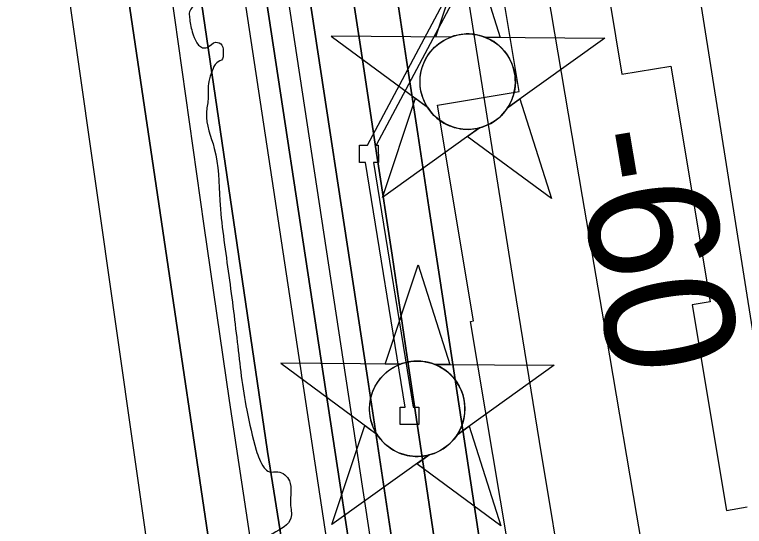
# Model space of a CAD drawing. Extents: x 3419139 to 3457078, y 540382 to 565875.
# Drawn here: x 3438158.9 to 3438626.5, y 546482 to 546809.6 of the extents above; entities that cross this region are included whole.
import ezdxf

# ---------------------------------------------------------------- set-up
doc = ezdxf.new("R2010")
doc.units = 0
for name, color, linetype in [('V-BORW-LINE', 7, 'Continuous'), ('V-CHAN-DOCK', 7, 'Continuous'), ('V-CHAN-NAID', 7, 'Continuous'), ('V-RIVR-EDGE', 7, 'Continuous'), ('V-RRAP-RVMT', 7, 'Continuous'), ('V-TOPO-DPTH', 7, 'Continuous'), ('V-TOPO-MAJR', 7, 'Continuous'), ('V-TOPO-MINR', 7, 'Continuous'), ('V-TOPO-MINR-IDEN', 7, 'Continuous'), ('V-TOPO-WATR', 7, 'Continuous')]:
    doc.layers.add(name, color=color, linetype=linetype)

msp = doc.modelspace()

# ---------------------------------------------------------------- linework, layer by layer
at = {"layer": 'V-BORW-LINE'}
msp.add_spline([(3438292.3, 545837.61), (3438289.94, 545913.29), (3438256.5, 546159.84), (3438185.94, 546293.87), (3438137.5, 546383.7), (3438123.54, 546438.47), (3438111.24, 546549.53), (3438092.02, 546655.07)], degree=3, dxfattribs=at)
at = {"layer": 'V-CHAN-DOCK'}
msp.add_lwpolyline([(3438447.69, 546833.28), (3438390.66, 546726.14), (3438391.92, 546726.15), (3438391.98, 546715.04), (3438388.86, 546715.02), (3438414.22, 546558.39), (3438417.93, 546558.41), (3438418, 546547.3), (3438406, 546547.23), (3438405.93, 546558.34), (3438409.16, 546558.36), (3438383.8, 546714.99), (3438379.98, 546714.97), (3438379.91, 546726.08), (3438384.98, 546726.11), (3438442, 546833.25)], dxfattribs=at)
at = {"layer": 'V-CHAN-NAID'}
for points in [[(3438438.32, 546795.25), (3438428.73, 546795.32), (3438449.86, 546858.81), (3438470.08, 546795.03), (3438460.5, 546795.1), (3438458.92, 546795.68), (3438456.82, 546796.3), (3438454.78, 546796.75), (3438452.75, 546797.05), (3438451.58, 546797.17), (3438450.05, 546797.25), (3438448.33, 546797.25), (3438446.96, 546797.18), (3438445.05, 546796.98), (3438443.68, 546796.76), (3438441.9, 546796.37), (3438440.37, 546795.95), (3438439.34, 546795.62)], [(3438438.32, 546795.25), (3438361.83, 546795.8), (3438423.39, 546750.4), (3438422.28, 546752.31), (3438421.47, 546753.93), (3438420.65, 546755.9), (3438419.95, 546757.96), (3438419.59, 546759.28), (3438419.22, 546760.91), (3438418.98, 546762.35), (3438418.79, 546763.95), (3438418.68, 546765.68), (3438418.67, 546767.27), (3438418.78, 546769.34), (3438418.96, 546770.96), (3438419.35, 546773.16), (3438419.83, 546775.08), (3438420.44, 546776.97), (3438421.09, 546778.65), (3438421.82, 546780.24), (3438422.63, 546781.77), (3438423.69, 546783.51), (3438424.73, 546784.98), (3438425.73, 546786.25), (3438426.73, 546787.39), (3438428.04, 546788.73), (3438429.09, 546789.7), (3438430.8, 546791.09), (3438432.02, 546791.96), (3438433.7, 546793.03), (3438435.43, 546793.98), (3438436.88, 546794.66)], [(3438460.5, 546795.1), (3438536.99, 546794.55), (3438474.79, 546750.03), (3438475.7, 546751.52), (3438476.67, 546753.37), (3438477.39, 546754.95), (3438478.13, 546756.91), (3438478.67, 546758.69), (3438479.07, 546760.33), (3438479.43, 546762.34), (3438479.62, 546763.92), (3438479.74, 546766.12), (3438479.71, 546768.18), (3438479.52, 546770.4), (3438479.26, 546772.16), (3438478.77, 546774.39), (3438478.13, 546776.53), (3438477.38, 546778.52), (3438476.73, 546779.96), (3438475.72, 546781.87), (3438474.66, 546783.6), (3438473.45, 546785.3), (3438472.19, 546786.84), (3438470.91, 546788.2), (3438469.28, 546789.74), (3438467.54, 546791.15), (3438465.86, 546792.32), (3438463.97, 546793.46), (3438462.5, 546794.22)], [(3438456.75, 546737.13), (3438394.55, 546692.6), (3438415.68, 546756.09), (3438423.39, 546750.4), (3438424.03, 546749.43), (3438425.41, 546747.57), (3438426.63, 546746.16), (3438428.09, 546744.66), (3438429.48, 546743.4), (3438430.93, 546742.25), (3438432.34, 546741.26), (3438434.02, 546740.23), (3438435.73, 546739.31), (3438437.52, 546738.5), (3438438.97, 546737.95), (3438440.59, 546737.42), (3438442.82, 546736.85), (3438444.35, 546736.57), (3438446.38, 546736.31), (3438447.91, 546736.21), (3438449.78, 546736.18), (3438451.46, 546736.26), (3438453.17, 546736.44), (3438455.08, 546736.75)], [(3438474.79, 546750.03), (3438482.58, 546755.61), (3438502.81, 546691.84), (3438448.96, 546731.55), (3438456.75, 546737.13), (3438458.42, 546737.6), (3438460.03, 546738.16), (3438462.19, 546739.08), (3438463.93, 546739.96), (3438465.79, 546741.07), (3438467.53, 546742.29), (3438469.08, 546743.53), (3438470.37, 546744.7), (3438471.75, 546746.12), (3438472.96, 546747.52), (3438474.08, 546748.99)], [(3438405.98, 546585.84), (3438396.4, 546585.91), (3438417.52, 546649.39), (3438437.75, 546585.61), (3438428.16, 546585.68), (3438426.58, 546586.26), (3438424.49, 546586.88), (3438422.45, 546587.33), (3438420.41, 546587.64), (3438419.25, 546587.75), (3438417.71, 546587.83), (3438415.99, 546587.83), (3438414.62, 546587.76), (3438412.71, 546587.56), (3438411.35, 546587.34), (3438409.56, 546586.96), (3438408.03, 546586.54), (3438407, 546586.21)], [(3438405.98, 546585.84), (3438329.49, 546586.38), (3438391.06, 546540.98), (3438389.95, 546542.89), (3438389.14, 546544.52), (3438388.31, 546546.49), (3438387.62, 546548.54), (3438387.25, 546549.86), (3438386.89, 546551.49), (3438386.65, 546552.93), (3438386.46, 546554.53), (3438386.35, 546556.27), (3438386.34, 546557.85), (3438386.44, 546559.92), (3438386.63, 546561.54), (3438387.02, 546563.74), (3438387.5, 546565.67), (3438388.1, 546567.55), (3438388.76, 546569.23), (3438389.48, 546570.82), (3438390.3, 546572.36), (3438391.36, 546574.09), (3438392.39, 546575.56), (3438393.39, 546576.83), (3438394.39, 546577.98), (3438395.7, 546579.32), (3438396.75, 546580.28), (3438398.47, 546581.68), (3438399.68, 546582.55), (3438401.37, 546583.62), (3438403.1, 546584.56), (3438404.54, 546585.25)], [(3438428.16, 546585.68), (3438504.65, 546585.14), (3438442.45, 546540.62), (3438443.36, 546542.1), (3438444.34, 546543.95), (3438445.05, 546545.54), (3438445.79, 546547.49), (3438446.34, 546549.28), (3438446.74, 546550.92), (3438447.1, 546552.93), (3438447.28, 546554.5), (3438447.41, 546556.7), (3438447.38, 546558.77), (3438447.19, 546560.99), (3438446.92, 546562.74), (3438446.43, 546564.98), (3438445.79, 546567.12), (3438445.04, 546569.1), (3438444.39, 546570.54), (3438443.39, 546572.46), (3438442.33, 546574.18), (3438441.11, 546575.88), (3438439.85, 546577.42), (3438438.58, 546578.79), (3438436.95, 546580.32), (3438435.2, 546581.73), (3438433.52, 546582.91), (3438431.63, 546584.04), (3438430.16, 546584.8)], [(3438424.42, 546527.71), (3438362.22, 546483.19), (3438383.34, 546546.67), (3438391.06, 546540.98), (3438391.69, 546540.02), (3438393.08, 546538.16), (3438394.29, 546536.74), (3438395.76, 546535.24), (3438397.15, 546533.99), (3438398.6, 546532.83), (3438400, 546531.84), (3438401.68, 546530.81), (3438403.39, 546529.9), (3438405.19, 546529.09), (3438406.63, 546528.53), (3438408.26, 546528), (3438410.48, 546527.44), (3438412.02, 546527.15), (3438414.04, 546526.89), (3438415.58, 546526.79), (3438417.44, 546526.77), (3438419.13, 546526.85), (3438420.84, 546527.02), (3438422.74, 546527.33)], [(3438442.45, 546540.62), (3438450.25, 546546.2), (3438470.47, 546482.42), (3438416.62, 546522.13), (3438424.42, 546527.71), (3438426.08, 546528.19), (3438427.7, 546528.75), (3438429.85, 546529.66), (3438431.59, 546530.54), (3438433.46, 546531.66), (3438435.2, 546532.87), (3438436.75, 546534.11), (3438438.03, 546535.28), (3438439.42, 546536.7), (3438440.62, 546538.1), (3438441.74, 546539.58)]]:
    msp.add_lwpolyline(points, close=True, dxfattribs=at)
for centre in [(3438449.21, 546766.72), (3438416.87, 546557.3)]:
    msp.add_circle(centre, 30.54, dxfattribs=at)
at = {"layer": 'V-RIVR-EDGE'}
msp.add_spline([(3438029.6, 548401.43), (3438045.73, 548402.06), (3438053.4, 548398.75), (3438061.79, 548390.32), (3438061.77, 548385.2), (3438061.75, 548375.7), (3438057.34, 548366.21), (3438052.93, 548358.17), (3438050.73, 548351.97), (3438051.06, 548340.63), (3438052.5, 548331.86), (3438054.32, 548327.47), (3438053.57, 548319.42), (3438050.98, 548307.73), (3438050.59, 548295.31), (3438050.56, 548286.17), (3438052.7, 548262.77), (3438054.46, 548237.91), (3438056.96, 548212.31), (3438063.86, 548193.29), (3438064.89, 548167.69), (3438067.34, 548123.09), (3438069.47, 548097.13), (3438073.45, 548080.67), (3438079.99, 548063.84), (3438085.82, 548055.05), (3438092.37, 548044.07), (3438096.37, 548034.56), (3438099.99, 548022.48), (3438101.78, 548005.66), (3438104.97, 547964.72), (3438108.52, 547922.3), (3438110.26, 547886.47), (3438114.23, 547867.46), (3438119.66, 547845.88), (3438125.12, 547835.26), (3438137.83, 547801.23), (3438150.88, 547759.89), (3438154.82, 547724.79), (3438158.04, 547698.46), (3438169.17, 547616.55), (3438172.41, 547594.25), (3438175.3, 547583.27), (3438178.2, 547571.93), (3438178.18, 547561.33), (3438178.15, 547552.56), (3438179.97, 547548.9), (3438186.55, 547549.25), (3438192.03, 547546.31), (3438193.11, 547541.19), (3438193.1, 547535.71), (3438190.9, 547531.33), (3438186.13, 547526.95), (3438185.75, 547521.84), (3438187.21, 547518.18), (3438190.12, 547513.05), (3438190.1, 547507.2), (3438190.09, 547500.62), (3438190.08, 547497.7), (3438185.31, 547491.5), (3438184.57, 547485.65), (3438186.01, 547476.51), (3438194.33, 547443.95), (3438199.03, 547422.74), (3438199, 547408.12), (3438201.16, 547394.22), (3438204.04, 547375.57), (3438203.99, 547358.76), (3438204.3, 547334.26), (3438206.07, 547310.13), (3438210.73, 547274.66), (3438218.3, 547230.05), (3438220.47, 547219.81), (3438225.94, 547215.77), (3438232.52, 547215.76), (3438232.87, 547211.37), (3438229.94, 547206.62), (3438229.92, 547198.95), (3438232.46, 547191.63), (3438235.37, 547186.14), (3438235.36, 547182.48), (3438234.97, 547173.35), (3438233.5, 547167.5), (3438230.2, 547164.22), (3438223.61, 547162.04), (3438223.97, 547157.29), (3438226.15, 547152.17), (3438229.07, 547150.33), (3438234.92, 547151.41), (3438243.69, 547152.85), (3438248.44, 547149.19), (3438249.88, 547140.04), (3438251.3, 547125.78), (3438250.55, 547117.01), (3438245.78, 547109.71), (3438239.19, 547106.81), (3438225.66, 547102.09), (3438222.36, 547099.17), (3438219.42, 547093.7), (3438217.2, 547082.73), (3438216.8, 547067.75), (3438218.96, 547055.68), (3438228.8, 547041.03), (3438234.26, 547034.81), (3438234.24, 547026.76), (3438234.23, 547019.82), (3438234.58, 547013.97), (3438237.12, 547005.55), (3438239.28, 546994.58), (3438242.56, 546990.92), (3438247.68, 546989.44), (3438253.51, 546981.75), (3438257.5, 546969.31), (3438259.67, 546959.44), (3438258.9, 546944.09), (3438254.86, 546937.52), (3438253.38, 546932.04), (3438253.37, 546924.73), (3438259.2, 546918.86), (3438262.47, 546912.28), (3438266.09, 546895.82), (3438272.63, 546878.99), (3438274.42, 546864.73), (3438272.92, 546851.2), (3438272.17, 546840.24), (3438274.72, 546839.87), (3438276.2, 546844.25), (3438280.23, 546850.45), (3438283.52, 546849.72), (3438283.88, 546845.33), (3438283.85, 546832.9), (3438282.36, 546823.4), (3438276.86, 546817.56), (3438271, 546811.36), (3438270.99, 546807.71), (3438272.79, 546798.57), (3438280.81, 546788.31), (3438282.27, 546788.67), (3438287.77, 546791.95), (3438291.78, 546790.11), (3438292.5, 546784.26), (3438292.13, 546781.34), (3438288.46, 546778.79), (3438285.53, 546773.68), (3438283.32, 546766.74), (3438282.92, 546755.41), (3438281.8, 546746.64), (3438286.87, 546723.96), (3438290.44, 546690.68), (3438295.81, 546645.34), (3438301.55, 546600), (3438307.65, 546556.49), (3438313.8, 546530.88), (3438318.89, 546519.54), (3438322.18, 546516.97), (3438327.66, 546516.96), (3438334.96, 546511.09), (3438335.65, 546496.47), (3438336, 546487.33), (3438324.64, 546477.49), (3438318.05, 546473.12), (3438311.08, 546463.26), (3438310.32, 546450.47), (3438315.29, 546393.07), (3438320.63, 546335.3), (3438324.19, 546295.08), (3438331.7, 546227.8), (3438340.67, 546159.42), (3438344.25, 546128.34), (3438362.26, 546020.82), (3438369.81, 545972.19), (3438381.01, 545918.42), (3438383.89, 545900.5), (3438384.97, 545890.63), (3438384.95, 545884.42), (3438385.28, 545868.33), (3438388.9, 545854.8), (3438393.3, 545838.05)], degree=3, dxfattribs=at)
at = {"layer": 'V-RRAP-RVMT'}
for p, q in [((3438525.06, 546909.27), (3438547.93, 546771.41)), ((3438482.14, 546760.32), (3438459.1, 546898.22)), ((3438547.93, 546771.41), (3438579.42, 546776.59)), ((3438579.42, 546776.59), (3438604.64, 546625.67)), ((3438429.85, 546751.59), (3438482.14, 546760.32)), ((3438452.92, 546613.52), (3438429.85, 546751.59)), ((3438604.64, 546625.67), (3438593, 546623.77)), ((3438593, 546623.77), (3438614.92, 546492.17)), ((3438451.09, 546613.22), (3438452.92, 546613.52)), ((3438475.22, 546468.82), (3438451.09, 546613.22)), ((3438614.92, 546492.17), (3438628.27, 546494.4))]:
    msp.add_line(p, q, dxfattribs=at)
at = {"layer": 'V-TOPO-DPTH'}
for points in [[(3437991.54, 548933.35), (3438051.83, 548524.53), (3438060.22, 548473.42), (3438165.61, 547710.29), (3438237.41, 547136.26), (3438265.79, 546904.61), (3438321.05, 546529.85), (3438408.25, 545983.03), (3438421.72, 545923.4), (3438435.06, 545838.24)], [(3437991.54, 548933.35), (3438051.83, 548524.53), (3438060.22, 548473.42), (3438165.61, 547710.29), (3438237.41, 547136.26), (3438265.79, 546904.61), (3438321.05, 546529.85), (3438408.25, 545983.03), (3438421.72, 545923.4), (3438435.06, 545838.24)], [(3438243.53, 547691.29), (3438244.92, 547681.67), (3438246.33, 547672.05), (3438247.76, 547662.43), (3438249.21, 547652.81), (3438357, 546943.52), (3438359.01, 546930.3), (3438361.02, 546917.08), (3438363.04, 546903.86), (3438365.05, 546890.64), (3438380.95, 546786.36), (3438390.87, 546720.99), (3438400.74, 546655.62), (3438410.53, 546590.24), (3438420.27, 546524.84), (3438494.14, 546026.61), (3438496.76, 546009.27), (3438499.42, 545991.94), (3438502.17, 545974.61), (3438504.97, 545957.3), (3438524.44, 545838.63)], [(3438524.44, 545838.63), (3438504.97, 545957.3), (3438502.17, 545974.61), (3438499.42, 545991.94), (3438496.76, 546009.27), (3438494.14, 546026.61), (3438420.27, 546524.84), (3438410.53, 546590.24), (3438400.74, 546655.62), (3438390.87, 546720.99), (3438380.95, 546786.36), (3438365.05, 546890.64), (3438363.04, 546903.86), (3438361.02, 546917.08), (3438359.01, 546930.3), (3438357, 546943.52), (3438249.21, 547652.81), (3438247.76, 547662.43), (3438246.33, 547672.05), (3438244.92, 547681.67), (3438243.53, 547691.29)], [(3438220.75, 547679.15), (3438239.4, 547547.91), (3438250.77, 547468.62), (3438262.28, 547389.35), (3438274, 547310.11), (3438285.84, 547230.89), (3438325.78, 546966.16), (3438329.83, 546939.32), (3438333.89, 546912.49), (3438337.96, 546885.66), (3438342.04, 546858.83), (3438384.92, 546577.27), (3438399.75, 546479.12), (3438414.44, 546380.95), (3438428.91, 546282.75), (3438443.23, 546184.53), (3438466.36, 546024.71), (3438469, 546006.38), (3438471.63, 545988.05), (3438474.23, 545969.72), (3438476.83, 545951.38), (3438492.71, 545838.49)], [(3438492.71, 545838.49), (3438476.83, 545951.38), (3438474.23, 545969.72), (3438471.63, 545988.05), (3438469, 546006.38), (3438466.36, 546024.71), (3438443.23, 546184.53), (3438428.91, 546282.75), (3438414.44, 546380.95), (3438399.75, 546479.12), (3438384.92, 546577.27), (3438342.04, 546858.83), (3438337.96, 546885.66), (3438333.89, 546912.49), (3438329.83, 546939.32), (3438325.78, 546966.16), (3438285.84, 547230.89), (3438274, 547310.11), (3438262.28, 547389.35), (3438250.77, 547468.62), (3438239.4, 547547.91), (3438220.75, 547679.15)], [(3438465.78, 545838.37), (3438447.66, 545973.31), (3438446.9, 545978.9), (3438446.13, 545984.49), (3438445.35, 545990.07), (3438444.56, 545995.66), (3438437.47, 546045), (3438433.08, 546075.25), (3438428.65, 546105.5), (3438424.14, 546135.73), (3438419.58, 546165.96), (3438319.04, 546827.04), (3438312.9, 546867.47), (3438306.79, 546907.91), (3438300.7, 546948.35), (3438294.63, 546988.8), (3438292.35, 547004.01), (3438285.22, 547052.08), (3438278.17, 547100.15), (3438271.23, 547148.24), (3438264.38, 547196.35), (3438200.19, 547651.1)], [(3438465.78, 545838.37), (3438447.66, 545973.31), (3438446.9, 545978.9), (3438446.13, 545984.49), (3438445.35, 545990.07), (3438444.56, 545995.66), (3438437.47, 546045), (3438433.08, 546075.25), (3438428.65, 546105.5), (3438424.14, 546135.73), (3438419.58, 546165.96), (3438319.04, 546827.04), (3438312.9, 546867.47), (3438306.79, 546907.91), (3438300.7, 546948.35), (3438294.63, 546988.8), (3438292.35, 547004.01), (3438285.22, 547052.08), (3438278.17, 547100.15), (3438271.23, 547148.24), (3438264.38, 547196.35), (3438200.19, 547651.1)], [(3438284.91, 547648.62), (3438385.69, 546941.69), (3438386.17, 546938.37), (3438386.65, 546935.04), (3438387.13, 546931.71), (3438387.62, 546928.39), (3438388.11, 546925.06), (3438388.61, 546921.74), (3438389.11, 546918.41), (3438389.61, 546915.09), (3438402.92, 546827.54), (3438410.07, 546780.45), (3438417.23, 546733.35), (3438424.39, 546686.26), (3438431.54, 546639.16), (3438528.55, 546000.86)], [(3438284.91, 547648.62), (3438385.69, 546941.69), (3438386.17, 546938.37), (3438386.65, 546935.04), (3438387.13, 546931.71), (3438387.62, 546928.39), (3438388.11, 546925.06), (3438388.61, 546921.74), (3438389.11, 546918.41), (3438389.61, 546915.09), (3438402.92, 546827.54), (3438410.07, 546780.45), (3438417.23, 546733.35), (3438424.39, 546686.26), (3438431.54, 546639.16), (3438528.55, 546000.86)], [(3438392.08, 545838.05), (3438379.05, 545904.41), (3438372.35, 545938.83), (3438365.72, 545973.26), (3438359.21, 546007.71), (3438352.77, 546042.18), (3438345.07, 546083.73), (3438335.14, 546139.04), (3438325.6, 546194.41), (3438316.67, 546249.88), (3438308.15, 546305.42), (3438231.16, 546825.55), (3438226.28, 546859.51), (3438221.57, 546893.5), (3438217.14, 546927.52), (3438212.88, 546961.56), (3438182.8, 547210.53), (3438173.19, 547290.63), (3438163.65, 547370.74), (3438154.24, 547450.87), (3438144.91, 547531), (3438135.63, 547611.22)]]:
    msp.add_lwpolyline(points, dxfattribs=at)
at = {"layer": 'V-TOPO-MAJR'}
msp.add_lwpolyline([(3438621.22, 545839.05), (3438617.83, 545855.71), (3438596.6, 545958.95), (3438592.04, 545981.6), (3438587.6, 546004.27), (3438583.35, 546026.98), (3438579.23, 546049.72), (3438549.62, 546216.89), (3438531.06, 546323.27), (3438512.86, 546429.71), (3438495.22, 546536.25), (3438477.95, 546642.85), (3438439.49, 546884.12), (3438435.9, 546906.62), (3438432.31, 546929.12), (3438428.7, 546951.61), (3438425.1, 546974.11), (3438392.06, 547179.92), (3438377.72, 547270.2), (3438363.58, 547360.5), (3438349.74, 547450.86), (3438336.1, 547541.24), (3438314.15, 547688.35)], dxfattribs=at)
at = {"layer": 'V-TOPO-MINR'}
for points in [[(3438346.08, 547709.03), (3438477.72, 546957.38), (3438479.47, 546947.38), (3438481.21, 546937.38), (3438482.93, 546927.38), (3438484.65, 546917.38), (3438486.36, 546907.37), (3438488.06, 546897.37), (3438489.76, 546887.36), (3438491.46, 546877.36), (3438522.63, 546693.24), (3438539.97, 546591.19), (3438557.37, 546489.15), (3438574.89, 546387.12)], [(3438243.53, 547691.29), (3438244.92, 547681.67), (3438246.33, 547672.05), (3438247.76, 547662.43), (3438249.21, 547652.81), (3438357, 546943.52), (3438359.01, 546930.3), (3438361.02, 546917.08), (3438363.04, 546903.86), (3438365.05, 546890.64), (3438380.95, 546786.36), (3438390.87, 546720.99), (3438400.74, 546655.62), (3438410.53, 546590.24), (3438420.27, 546524.84), (3438494.14, 546026.61), (3438496.76, 546009.27), (3438499.42, 545991.94), (3438502.17, 545974.61), (3438504.97, 545957.3), (3438524.44, 545838.63)], [(3438220.75, 547679.15), (3438239.4, 547547.91), (3438250.77, 547468.62), (3438262.28, 547389.35), (3438274, 547310.11), (3438285.84, 547230.89), (3438325.78, 546966.16), (3438329.83, 546939.32), (3438333.89, 546912.49), (3438337.96, 546885.66), (3438342.04, 546858.83), (3438384.92, 546577.27), (3438399.75, 546479.12), (3438414.44, 546380.95), (3438428.91, 546282.75), (3438443.23, 546184.53), (3438466.36, 546024.71), (3438469, 546006.38), (3438471.63, 545988.05), (3438474.23, 545969.72), (3438476.83, 545951.38), (3438492.71, 545838.49)], [(3438210.48, 547665.12), (3438246.13, 547413.41), (3438258.13, 547329.49), (3438270.26, 547245.59), (3438282.61, 547161.72), (3438295.11, 547077.87), (3438310.19, 546977.48), (3438315.26, 546943.84), (3438320.34, 546910.2), (3438325.43, 546876.57), (3438330.54, 546842.93), (3438402.24, 546371.8), (3438411.93, 546307.58), (3438421.52, 546243.35), (3438430.94, 546179.09), (3438440.26, 546114.82), (3438455.33, 546009.99), (3438457.02, 545998.12), (3438458.68, 545986.24), (3438460.3, 545974.36), (3438461.89, 545962.47), (3438478.34, 545838.43)], [(3438200.19, 547651.1), (3438264.38, 547196.35), (3438271.23, 547148.24), (3438278.17, 547100.15), (3438285.22, 547052.08), (3438292.35, 547004.01), (3438294.63, 546988.8), (3438300.7, 546948.35), (3438306.79, 546907.91), (3438312.9, 546867.47), (3438319.04, 546827.04), (3438419.58, 546165.96), (3438424.14, 546135.73), (3438428.65, 546105.5), (3438433.08, 546075.25), (3438437.47, 546045), (3438444.56, 545995.66), (3438445.35, 545990.07), (3438446.13, 545984.49), (3438446.9, 545978.9), (3438447.66, 545973.31), (3438465.78, 545838.37)], [(3438528.55, 546000.86), (3438431.54, 546639.16), (3438424.39, 546686.26), (3438417.23, 546733.35), (3438410.07, 546780.45), (3438402.92, 546827.54), (3438389.61, 546915.09), (3438389.11, 546918.41), (3438388.61, 546921.74), (3438388.11, 546925.06), (3438387.62, 546928.39), (3438387.13, 546931.71), (3438386.65, 546935.04), (3438386.17, 546938.37), (3438385.69, 546941.69), (3438284.91, 547648.62)], [(3438096.72, 547640.47), (3438166.56, 547036.4), (3438169.46, 547011.53), (3438172.38, 546986.66), (3438175.34, 546961.8), (3438178.32, 546936.94), (3438183.62, 546893.11), (3438183.98, 546890.17), (3438184.36, 546887.22), (3438184.76, 546884.28), (3438185.16, 546881.34), (3438287.26, 546165.36), (3438289.67, 546147.97), (3438292, 546130.56), (3438296.32, 546095.71), (3438298.64, 546078.31), (3438301.32, 546060.98), (3438304.53, 546043.73), (3438308.09, 546026.55), (3438328.72, 545934.23), (3438329.2, 545932.49), (3438330.53, 545929.15), (3438353.42, 545837.88)], [(3438189.9, 547637.08), (3438282.78, 546976.65), (3438284.47, 546964.8), (3438286.17, 546952.96), (3438287.9, 546941.12), (3438289.65, 546929.28), (3438291.41, 546917.45), (3438293.19, 546905.61), (3438294.97, 546893.78), (3438296.76, 546881.95), (3438365.7, 546426.59)], [(3438135.63, 547611.22), (3438144.91, 547531), (3438154.24, 547450.87), (3438163.65, 547370.74), (3438173.19, 547290.63), (3438182.8, 547210.53), (3438212.88, 546961.56), (3438217.14, 546927.52), (3438221.57, 546893.5), (3438226.28, 546859.51), (3438231.16, 546825.55), (3438308.15, 546305.42), (3438316.67, 546249.88), (3438325.6, 546194.41), (3438335.14, 546139.04), (3438345.07, 546083.73), (3438352.77, 546042.18), (3438359.21, 546007.71), (3438365.72, 545973.26), (3438372.35, 545938.83), (3438379.05, 545904.41), (3438392.08, 545838.05)], [(3438164.93, 547597.13), (3438169.01, 547564.27), (3438173.02, 547531.4), (3438176.98, 547498.52), (3438243.81, 546938.52), (3438246.28, 546918.31), (3438248.85, 546898.11), (3438251.54, 546877.94), (3438254.31, 546857.77), (3438280.15, 546674.38), (3438296.36, 546562.59), (3438313.17, 546450.9), (3438330.88, 546339.34), (3438349.19, 546227.88), (3438384.17, 546020.18), (3438387.84, 545998.52), (3438391.54, 545976.86), (3438395.28, 545955.21), (3438399.05, 545933.57), (3438415.75, 545838.15)], [(3438594.13, 546844.62), (3438722.94, 546031.22)]]:
    msp.add_lwpolyline(points, dxfattribs=at)
at = {"layer": 'V-TOPO-WATR'}
msp.add_lwpolyline([(3438435.06, 545838.24), (3438421.72, 545923.4), (3438408.25, 545983.03), (3438321.05, 546529.85), (3438265.79, 546904.61), (3438237.41, 547136.26), (3438165.61, 547710.29), (3438060.22, 548473.42), (3438051.83, 548524.53), (3437991.54, 548933.35)], dxfattribs=at)

# ---------------------------------------------------------------- texts
at = {"layer": 'V-TOPO-MINR-IDEN'}
msp.add_text('-60', height=83, rotation=279.6396, dxfattribs=at).set_placement((3438515.92, 546732.93))

doc.saveas('drawing.dxf')
